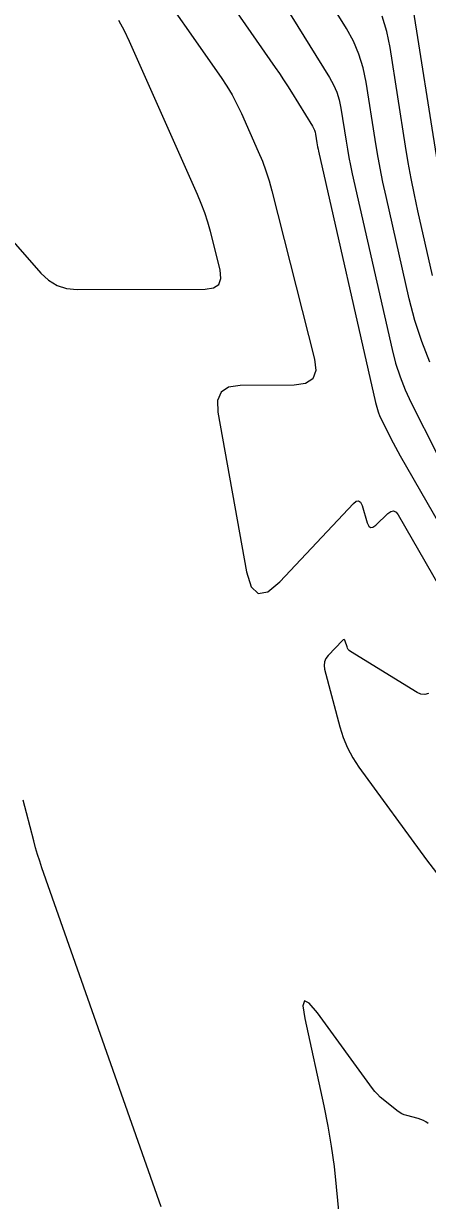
# Model space of a CAD drawing. Extents: x 1354696 to 1366163, y 660729 to 670380.
# Drawn here: x 1361070.9 to 1361104.3, y 664862.5 to 664959.9 of the extents above; entities that cross this region are included whole.
import ezdxf

# ---------------------------------------------------------------- set-up
doc = ezdxf.new("R2010")
doc.units = 0
doc.layers.add('R_Contours', color=7, linetype='Continuous')

msp = doc.modelspace()

# ---------------------------------------------------------------- linework, layer by layer
at = {"layer": 'R_Contours'}
for points in [[(1361087.058, 664970.177), (1361096.179, 664955.446), (1361096.51, 664954.847), (1361096.777, 664954.225), (1361096.98, 664953.579), (1361097.119, 664952.909), (1361097.546, 664950.182), (1361097.658, 664949.502), (1361097.782, 664948.823), (1361097.917, 664948.147), (1361098.064, 664947.473), (1361101.359, 664932.936), (1361101.652, 664931.8), (1361102.013, 664930.689), (1361102.442, 664929.601), (1361102.938, 664928.538), (1361105.055, 664924.334)], [(1361104.479, 664931.892), (1361103.807, 664933.599), (1361103.24, 664935.344), (1361102.778, 664937.128), (1361100.859, 664945.596), (1361100.603, 664946.771), (1361100.368, 664947.949), (1361100.152, 664949.13), (1361099.956, 664950.316), (1361099.212, 664955.066), (1361098.97, 664956.233), (1361098.617, 664957.359), (1361098.152, 664958.443), (1361097.575, 664959.486), (1361092.575, 664967.561)], [(1361085.196, 664965.606), (1361091.691, 664956.274), (1361092.038, 664955.769), (1361092.377, 664955.259), (1361092.71, 664954.746), (1361093.036, 664954.227), (1361094.783, 664951.405), (1361094.868, 664951.251), (1361094.937, 664951.091), (1361094.989, 664950.924), (1361095.025, 664950.751), (1361095.135, 664950.048), (1361095.164, 664949.873), (1361095.196, 664949.698), (1361095.231, 664949.524), (1361095.269, 664949.35), (1361099.982, 664928.551), (1361100.084, 664928.158), (1361100.209, 664927.774), (1361100.357, 664927.398), (1361100.528, 664927.03), (1361101.261, 664925.576), (1361101.447, 664925.214), (1361101.637, 664924.854), (1361101.833, 664924.497), (1361102.033, 664924.143), (1361109.28, 664911.547)], [(1361080.963, 664964.413), (1361087.203, 664955.448), (1361087.677, 664954.731), (1361088.116, 664953.994), (1361088.519, 664953.238), (1361088.887, 664952.461), (1361090.288, 664949.314), (1361090.621, 664948.522), (1361090.919, 664947.717), (1361091.183, 664946.901), (1361091.412, 664946.072), (1361094.949, 664932.146), (1361095.05, 664931.198), (1361094.802, 664930.519), (1361094.206, 664930.111), (1361093.262, 664929.974), (1361088.788, 664929.966), (1361087.834, 664929.826), (1361087.208, 664929.412), (1361086.912, 664928.723), (1361086.944, 664927.759), (1361089.299, 664914.543), (1361089.683, 664913.307), (1361090.272, 664912.758), (1361091.065, 664912.896), (1361092.063, 664913.72), (1361098.162, 664920.195), (1361098.395, 664920.384), (1361098.591, 664920.419), (1361098.751, 664920.3), (1361098.874, 664920.026), (1361099.303, 664918.589), (1361099.422, 664918.327), (1361099.579, 664918.208), (1361099.775, 664918.234), (1361100.008, 664918.403), (1361101.017, 664919.368), (1361101.26, 664919.541), (1361101.483, 664919.579), (1361101.686, 664919.48), (1361101.87, 664919.246), (1361109.218, 664906.475)], [(1361105.192, 664947.932), (1361102.976, 664962.083)], [(1361061.379, 664951.725), (1361072.29, 664939.263), (1361072.924, 664938.668), (1361073.636, 664938.243), (1361074.424, 664937.989), (1361075.29, 664937.905), (1361085.891, 664937.925), (1361086.583, 664938.026), (1361087.019, 664938.324), (1361087.2, 664938.821), (1361087.126, 664939.516), (1361086.32, 664942.69), (1361086.102, 664943.478), (1361085.851, 664944.254), (1361085.567, 664945.019), (1361085.251, 664945.773), (1361079.625, 664958.41), (1361079.203, 664959.3), (1361078.741, 664960.167)], [(1361104.708, 664939.07), (1361103.5, 664944.399), (1361103.21, 664945.733), (1361102.942, 664947.072), (1361102.697, 664948.415), (1361102.474, 664949.762), (1361101.194, 664957.936), (1361100.922, 664959.25), (1361100.524, 664960.518)], [(1361104.357, 664904.479), (1361104.057, 664904.388), (1361103.744, 664904.415), (1361103.419, 664904.56), (1361097.91, 664907.959), (1361097.813, 664908.031), (1361097.734, 664908.117), (1361097.671, 664908.216), (1361097.627, 664908.329), (1361097.484, 664908.806), (1361097.442, 664908.899), (1361097.388, 664908.94), (1361097.321, 664908.928), (1361097.242, 664908.864), (1361096.059, 664907.608), (1361095.873, 664907.359), (1361095.763, 664907.09), (1361095.731, 664906.801), (1361095.776, 664906.493), (1361097.039, 664901.708), (1361097.317, 664900.823), (1361097.672, 664899.975), (1361098.105, 664899.164), (1361098.616, 664898.391), (1361104.204, 664890.717), (1361105.043, 664889.642)], [(1361082.257, 664862.01), (1361072.385, 664890.052), (1361072.198, 664890.603), (1361072.023, 664891.157), (1361071.86, 664891.715), (1361071.709, 664892.277), (1361071.112, 664894.597), (1361070.977, 664895.128), (1361070.844, 664895.66)], [(1361104.334, 664868.891), (1361104.144, 664869.028), (1361103.943, 664869.143), (1361103.73, 664869.237), (1361103.507, 664869.308), (1361102.591, 664869.55), (1361102.368, 664869.621), (1361102.155, 664869.714), (1361101.953, 664869.829), (1361101.763, 664869.965), (1361100.613, 664870.881), (1361100.367, 664871.091), (1361100.137, 664871.315), (1361099.923, 664871.554), (1361099.725, 664871.809), (1361095.181, 664878.048), (1361094.5, 664878.864), (1361094.098, 664879.057), (1361093.975, 664878.628), (1361094.131, 664877.577), (1361095.7, 664870.352), (1361096.035, 664868.69), (1361096.32, 664867.02), (1361096.556, 664865.342), (1361096.742, 664863.657), (1361097.578, 664854.91)]]:
    msp.add_lwpolyline(points, dxfattribs=at)

doc.saveas('drawing.dxf')
